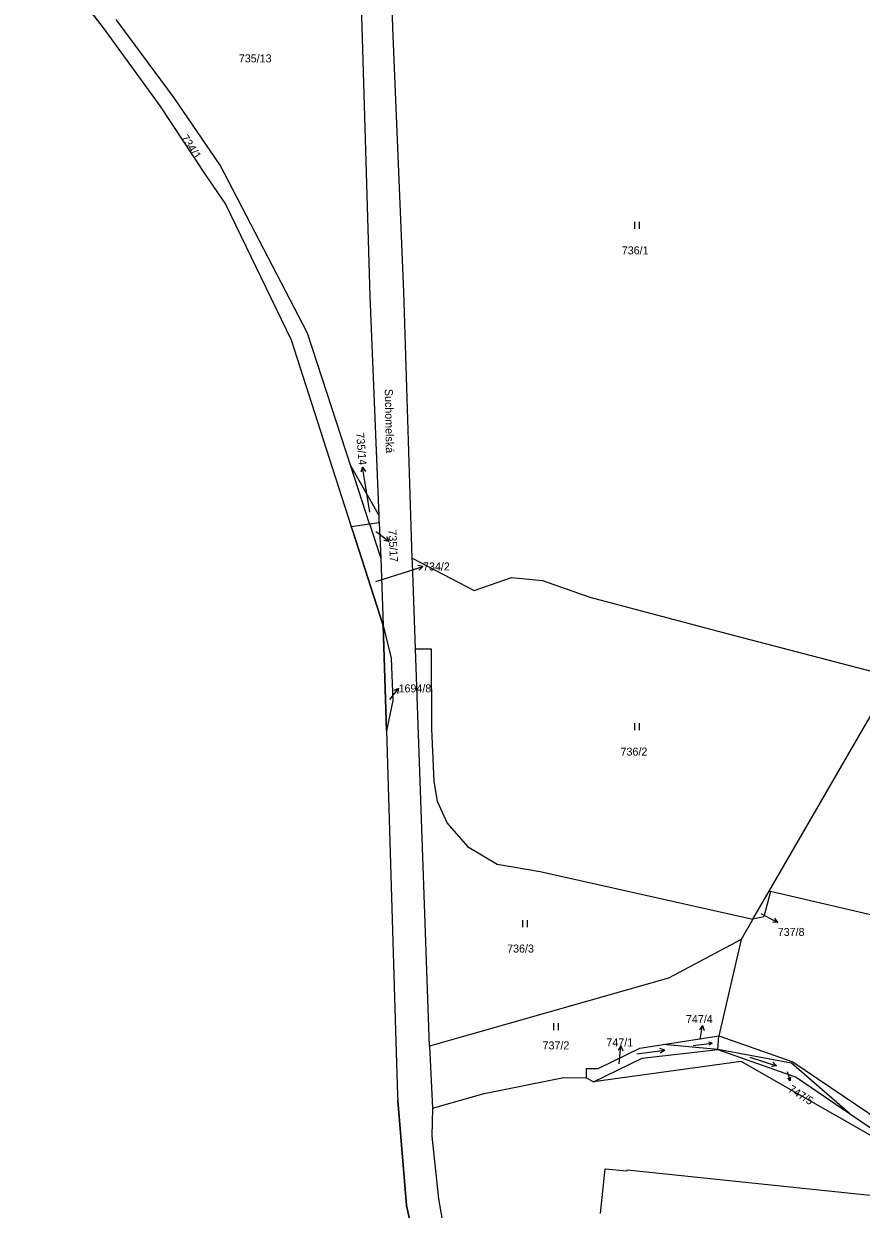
# Model space of a CAD drawing. Extents: x -756746 to -753363, y -1166406 to -1161727.
# Drawn here: x -755774.4 to -755596.6, y -1162984.2 to -1162732.4 of the extents above; entities that cross this region are included whole.
import ezdxf

# ---------------------------------------------------------------- set-up
doc = ezdxf.new("R2010")
doc.units = 0
for name, color, linetype in [('Hranice kat_území', 7, 'Continuous'), ('Hranice parcel', 7, 'Continuous'), ('Parcelní čísla', 7, 'Continuous'), ('Pop  PČ popisy', 7, 'Continuous'), ('Značky kultur', 7, 'Continuous')]:
    doc.layers.add(name, color=color, linetype=linetype)

msp = doc.modelspace()

# ---------------------------------------------------------------- linework, layer by layer
at = {"layer": 'Hranice kat_území'}
msp.add_lwpolyline([(-755774.38, -1162711.33), (-755757.54, -1162733.28), (-755745.49, -1162749.79), (-755735.68, -1162764.64), (-755731.55, -1162770.7), (-755717.6, -1162799.54), (-755709.52, -1162824.61), (-755704.83, -1162839.15), (-755704.52, -1162840.12), (-755698.07, -1162860.15), (-755697.39, -1162882.56), (-755695.4, -1162948.51), (-755695.05, -1162959.97), (-755694.96, -1162961.06), (-755693.09, -1162983.37), (-755687.03, -1163011.1)], dxfattribs=at)
at = {"layer": 'Hranice parcel'}
for p, q in [((-755774.38, -1162711.33), (-755757.54, -1162733.28)), ((-755709.52, -1162824.61), (-755704.83, -1162839.15)), ((-755704.95, -1162826.36), (-755698.94, -1162836.92)), ((-755700.96, -1162838.62), (-755704.95, -1162826.36)), ((-755704.83, -1162839.15), (-755700.96, -1162838.62)), ((-755704.52, -1162840.12), (-755704.83, -1162839.15)), ((-755700.96, -1162838.62), (-755698.88, -1162838.33)), ((-755700.96, -1162838.62), (-755698.58, -1162845.91)), ((-755698.88, -1162838.33), (-755698.94, -1162836.92)), ((-755698.88, -1162838.33), (-755698.58, -1162845.91)), ((-755698.07, -1162860.15), (-755704.52, -1162840.12)), ((-755698.58, -1162845.91), (-755698.07, -1162860.15)), ((-755691.85, -1162846.84), (-755691.88, -1162845.87)), ((-755691.2, -1162865.12), (-755691.85, -1162846.84)), ((-755697.39, -1162882.56), (-755698.07, -1162860.15)), ((-755624.81, -1162861.96), (-755589.75, -1162871.13)), ((-755688.2, -1162949.49), (-755691.2, -1162865.12)), ((-755691.2, -1162865.12), (-755687.84, -1162865.12)), ((-755696.02, -1162876.11), (-755697.39, -1162882.56)), ((-755616.11, -1162916.63), (-755593.22, -1162877.11)), ((-755697.39, -1162882.56), (-755695.4, -1162948.51)), ((-755664.71, -1162912.46), (-755619.55, -1162922.56)), ((-755619.55, -1162922.56), (-755616.11, -1162916.63)), ((-755615.85, -1162916.7), (-755617.27, -1162922.04)), ((-755616.11, -1162916.63), (-755615.85, -1162916.7)), ((-755617.27, -1162922.04), (-755619.55, -1162922.56)), ((-755619.55, -1162922.56), (-755622.07, -1162926.9)), ((-755622.07, -1162926.9), (-755626.81, -1162947.36)), ((-755638.63, -1162949.19), (-755626.81, -1162947.36)), ((-755626.98, -1162950.25), (-755626.81, -1162947.36)), ((-755688.2, -1162949.49), (-755687.6, -1162962.7)), ((-755626.98, -1162950.25), (-755638.63, -1162949.19)), ((-755654.88, -1162956.27), (-755653.4, -1162957.12)), ((-755693.09, -1162983.37), (-755694.96, -1162961.06)), ((-755687.6, -1162962.7), (-755687.7, -1162968.62))]:
    msp.add_line(p, q, dxfattribs=at)
for points in [[(-755691.88, -1162845.87), (-755693.71, -1162789.25), (-755696, -1162733.24), (-755696.92, -1162701.33), (-755698.07, -1162630.4)], [(-755698.94, -1162836.92), (-755700.82, -1162790.26), (-755703.27, -1162706.79)], [(-755757.54, -1162733.28), (-755745.49, -1162749.79), (-755735.68, -1162764.64), (-755731.55, -1162770.7)], [(-755704.95, -1162826.36), (-755714.15, -1162798.09), (-755732.7, -1162762.45), (-755742.45, -1162748.1), (-755754.72, -1162731.47)], [(-755731.55, -1162770.7), (-755717.6, -1162799.54), (-755709.52, -1162824.61)], [(-755691.88, -1162845.87), (-755678.76, -1162852.76), (-755670.78, -1162850.02), (-755664.21, -1162850.59), (-755654.2, -1162854.14), (-755624.81, -1162861.96)], [(-755698.07, -1162860.15), (-755696.38, -1162867.09), (-755696.02, -1162876.11)], [(-755687.84, -1162865.12), (-755687.8, -1162882.12), (-755687.27, -1162893.29), (-755686.59, -1162897.46), (-755684.48, -1162902.14), (-755680.17, -1162907.13), (-755673.83, -1162910.84), (-755664.71, -1162912.46)], [(-755543.36, -1162932.18), (-755587.61, -1162923.23), (-755615.85, -1162916.7)], [(-755622.07, -1162926.9), (-755637.48, -1162935.06), (-755688.2, -1162949.49)], [(-755626.81, -1162947.36), (-755611.1, -1162952.83), (-755587.09, -1162969.03), (-755568.58, -1162976.21), (-755544.07, -1162976.67), (-755536.57, -1162978.29)], [(-755695.4, -1162948.51), (-755695.05, -1162959.97), (-755694.96, -1162961.06)], [(-755654.88, -1162956.27), (-755654.88, -1162954.26), (-755652.39, -1162954.29), (-755643.56, -1162949.95), (-755638.63, -1162949.19)], [(-755653.4, -1162957.12), (-755643.06, -1162952.07), (-755626.98, -1162950.25)], [(-755626.98, -1162950.25), (-755610.35, -1162956.07), (-755599.04, -1162963.8)], [(-755599.04, -1162963.8), (-755611.36, -1162953.14), (-755626.98, -1162950.25)], [(-755485.22, -1162979.54), (-755556.15, -1162981.23), (-755571.68, -1162979.7), (-755580.68, -1162976.44), (-755622.08, -1162952.78), (-755653.4, -1162957.12)], [(-755687.6, -1162962.7), (-755676.6, -1162959.6), (-755659.7, -1162956.2), (-755654.88, -1162956.27)], [(-755599.04, -1162963.8), (-755589.34, -1162970.42), (-755569.33, -1162978.99), (-755544.32, -1162978.99)], [(-755687.7, -1162968.62), (-755686.33, -1162981.95), (-755682.27, -1163004.95), (-755648.43, -1163095.46), (-755638.51, -1163141.47), (-755636.05, -1163162.45), (-755633.75, -1163186.25)], [(-755651.93, -1162985.06), (-755650.92, -1162975.54), (-755646.36, -1162976.02), (-755646.24, -1162975.76), (-755550.55, -1162985.79), (-755485.58, -1162992.85)], [(-755643.66, -1163151.07), (-755658.81, -1163085.23), (-755687.03, -1163011.1), (-755693.09, -1162983.37)]]:
    msp.add_lwpolyline(points, dxfattribs=at)
at = {"layer": 'Pop  PČ popisy'}
for p, q in [((-755702.43, -1162826.54), (-755702.77, -1162827.6)), ((-755701.96, -1162829.5), (-755702.43, -1162826.54)), ((-755702.43, -1162826.54), (-755701.78, -1162827.45)), ((-755700.9, -1162836.13), (-755701.96, -1162829.5)), ((-755699.59, -1162840.19), (-755699.16, -1162840.52)), ((-755699.16, -1162840.52), (-755696.8, -1162842.37)), ((-755696.8, -1162842.37), (-755697.28, -1162841.36)), ((-755696.8, -1162842.37), (-755697.89, -1162842.15)), ((-755699.62, -1162850.85), (-755692.46, -1162848.56)), ((-755692.46, -1162848.56), (-755689.61, -1162847.63)), ((-755689.61, -1162847.63), (-755690.71, -1162847.47)), ((-755689.61, -1162847.63), (-755690.4, -1162848.42)), ((-755696.65, -1162875.9), (-755694.8, -1162873.53)), ((-755694.8, -1162873.53), (-755695.81, -1162874.02)), ((-755694.8, -1162873.53), (-755695.02, -1162874.63)), ((-755617.85, -1162921.34), (-755616.93, -1162921.84)), ((-755616.93, -1162921.84), (-755614.28, -1162923.25)), ((-755614.28, -1162923.25), (-755615.4, -1162923.22)), ((-755614.28, -1162923.25), (-755614.93, -1162922.34)), ((-755630.28, -1162945.16), (-755630.93, -1162946.07)), ((-755630.75, -1162948.12), (-755630.28, -1162945.16)), ((-755630.28, -1162945.16), (-755629.94, -1162946.22)), ((-755647.58, -1162949.48), (-755648.18, -1162950.42)), ((-755647.89, -1162952.46), (-755647.58, -1162949.48)), ((-755647.58, -1162949.48), (-755647.18, -1162950.52)), ((-755647.98, -1162953.27), (-755647.89, -1162952.46)), ((-755612.29, -1162954.92), (-755611.62, -1162956.88)), ((-755611.62, -1162956.88), (-755612.17, -1162956.34)), ((-755611.62, -1162956.88), (-755611.51, -1162956.11))]:
    msp.add_line(p, q, dxfattribs=at)
at = {"layer": 'Značky kultur'}
for p, q in [((-755644.61, -1162775.96), (-755644.61, -1162774.46)), ((-755643.61, -1162775.96), (-755643.61, -1162774.46)), ((-755644.61, -1162882.41), (-755644.61, -1162880.91)), ((-755643.61, -1162882.41), (-755643.61, -1162880.91)), ((-755668.44, -1162924.23), (-755668.44, -1162922.73)), ((-755667.44, -1162924.23), (-755667.44, -1162922.73)), ((-755661.82, -1162946.14), (-755661.82, -1162944.64)), ((-755660.82, -1162946.14), (-755660.82, -1162944.64)), ((-755638.26, -1162950.35), (-755639.3, -1162949.99)), ((-755632.23, -1162949.38), (-755628.24, -1162948.89)), ((-755628.24, -1162948.89), (-755628.93, -1162948.64)), ((-755628.24, -1162948.89), (-755628.85, -1162949.3)), ((-755644.2, -1162951.18), (-755638.26, -1162950.35)), ((-755638.26, -1162950.35), (-755639.16, -1162950.98)), ((-755620.23, -1162951.84), (-755614.52, -1162953.69)), ((-755614.52, -1162953.69), (-755615.61, -1162953.86)), ((-755614.52, -1162953.69), (-755615.3, -1162952.91))]:
    msp.add_line(p, q, dxfattribs=at)

# ---------------------------------------------------------------- texts
at = {"layer": 'Parcelní čísla'}
for s, p in [('735/13', (-755728.71, -1162740.59)), ('736/1', (-755647.4, -1162781.37)), ('734/2', (-755689.6, -1162848.49)), ('1694/8', (-755694.8, -1162874.39)), ('736/2', (-755647.66, -1162887.82)), ('737/8', (-755614.29, -1162926.11)), ('736/3', (-755671.74, -1162929.64)), ('747/4', (-755633.78, -1162944.61)), ('737/2', (-755664.22, -1162950.21)), ('747/1', (-755650.67, -1162949.58))]:
    msp.add_text(s, height=1.7, dxfattribs=at).set_placement(p)
for s, rotation, p in [('734/1', 303, (-755741.08, -1162756.59)), ('735/14', 275, (-755703.83, -1162819.27)), ('735/17', 273, (-755696.97, -1162839.83)), ('747/5', 328, (-755612.22, -1162959.08))]:
    msp.add_text(s, height=1.7, rotation=rotation, dxfattribs=at).set_placement(p)
at = {"layer": 'Pop  PČ popisy'}
msp.add_text('Suchomelská', height=1.7, rotation=271, dxfattribs=at).set_placement((-755697.72, -1162809.94))

doc.saveas('drawing.dxf')
